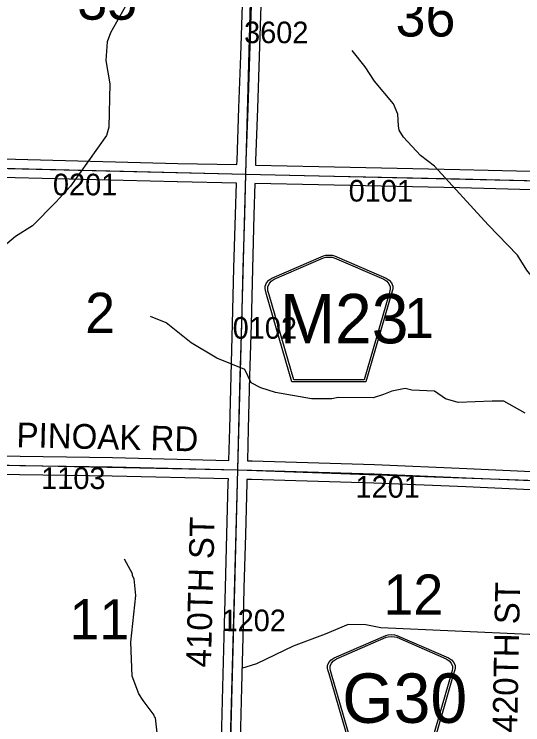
# Model space of a CAD drawing. Extents: x -132.8 to -73.3, y -60 to -26.
# Drawn here: x -99.569 to -97.923, y -40.79 to -38.489 of the extents above; entities that cross this region are included whole.
import ezdxf

# ---------------------------------------------------------------- set-up
doc = ezdxf.new("R2010")
doc.units = 0
for name, color, linetype in [('tdCoHydroRiver', 7, 'Continuous'), ('tdCoSecRdNmbr', 7, 'Continuous'), ('tdCoSecRdTxt', 7, 'Continuous'), ('tdCoSecRteBand', 7, 'Continuous'), ('tdCoSecRteCL', 7, 'Continuous'), ('tdCoSectLine', 7, 'Continuous'), ('tdCoSectNmbr', 7, 'Continuous'), ('tdCoShieldCoRte', 7, 'Continuous'), ('tdCoShieldCoRteHrd', 7, 'Continuous'), ('tdCoSurfEarth', 7, 'Continuous'), ('tdCoSurfGravel', 7, 'Continuous'), ('tdCoTwpBndryShd', 7, 'Continuous')]:
    doc.layers.add(name, color=color, linetype=linetype)

msp = doc.modelspace()

# ---------------------------------------------------------------- linework, layer by layer
at = {"layer": 'tdCoHydroRiver'}
for points in [[(-99.2086, -38.4634), (-99.2579, -38.549), (-99.268, -38.5787), (-99.2725, -38.6386), (-99.26, -38.7146), (-99.2631, -38.8549), (-99.27, -38.8815), (-99.3873, -39.0461), (-99.4343, -39.0971), (-99.5101, -39.1742), (-99.5646, -39.2093), (-99.6144, -39.2508)], [(-97.3762, -39.2871), (-97.4253, -39.3001), (-97.4606, -39.3261), (-97.4944, -39.3585), (-97.5455, -39.3841), (-97.6041, -39.3954), (-97.7917, -39.3833), (-97.8593, -39.3755), (-97.8687, -39.369), (-97.9101, -39.3176), (-97.9406, -39.2695), (-98.0347, -39.1712), (-98.2087, -38.9812), (-98.2537, -38.947), (-98.3092, -38.8874), (-98.3229, -38.865), (-98.3257, -38.8508), (-98.328, -38.8129), (-98.3415, -38.7794), (-98.403, -38.7055), (-98.4335, -38.6591), (-98.4749, -38.6061)], [(-97.9158, -39.7812), (-97.9843, -39.7418), (-98.0222, -39.7425), (-98.1327, -39.7463), (-98.1735, -39.7343), (-98.2092, -39.7099), (-98.2818, -39.7067), (-98.3037, -39.7014), (-98.3465, -39.7099), (-98.3736, -39.7204), (-98.407, -39.7307), (-98.5206, -39.7297), (-98.5412, -39.734), (-98.6074, -39.734), (-98.7238, -39.7141), (-98.7708, -39.6988), (-98.802, -39.6823), (-98.8231, -39.6393), (-98.9138, -39.6025), (-98.9963, -39.5533), (-99.0769, -39.4884), (-99.1285, -39.4683)], [(-99.1053, -40.8254), (-99.1119, -40.7669), (-99.115, -40.7652), (-99.1164, -40.7589), (-99.1516, -40.7108), (-99.1654, -40.69), (-99.1878, -40.6327), (-99.1916, -40.5222), (-99.1756, -40.3711), (-99.1807, -40.3174), (-99.1868, -40.3078), (-99.1866, -40.3015), (-99.2124, -40.2536)], [(-97.6606, -40.5078), (-98.3826, -40.4757), (-98.4313, -40.4667), (-98.4881, -40.4655), (-98.563, -40.4969), (-98.6664, -40.5356), (-98.7845, -40.5929), (-98.8337, -40.6075)]]:
    msp.add_lwpolyline(points, dxfattribs=at)
at = {"layer": 'tdCoSecRteBand'}
for points in [[(-98.8484, -38.9762), (-98.8484, -38.9759), (-98.848, -38.9624), (-98.848, -38.9623), (-98.848, -38.9623), (-98.8421, -38.7919), (-98.8421, -38.7919), (-98.8421, -38.7918), (-98.8362, -38.6237), (-98.8308, -38.459)], [(-98.7708, -38.4607), (-98.7762, -38.6257), (-98.7762, -38.6257), (-98.7762, -38.6258), (-98.7822, -38.794), (-98.7881, -38.9643), (-98.7885, -38.9775), (-98.5831, -38.982), (-98.1269, -38.9917), (-98.1268, -38.9917), (-98.1267, -38.9917), (-97.8521, -38.9988)], [(-99.8219, -38.9531), (-99.5648, -38.9586), (-99.5648, -38.9586), (-99.5647, -38.9586), (-99.0397, -38.9719), (-98.8484, -38.9762)], [(-98.8743, -39.9337), (-98.8743, -39.9336), (-98.8717, -39.8306), (-98.8717, -39.8306), (-98.8717, -39.8306), (-98.8673, -39.6599), (-98.8673, -39.6599), (-98.8673, -39.6598), (-98.8623, -39.4917), (-98.8579, -39.3118), (-98.8579, -39.3117), (-98.8579, -39.3117), (-98.8532, -39.1373), (-98.8532, -39.1373), (-98.8532, -39.1373), (-98.8502, -39.0361), (-99.0411, -39.0319), (-99.0412, -39.0319), (-99.0412, -39.0319), (-99.5662, -39.0186), (-99.8232, -39.0131)], [(-97.8537, -39.0588), (-98.1282, -39.0516), (-98.5844, -39.042), (-98.5844, -39.042), (-98.5844, -39.042), (-98.79, -39.0375), (-98.7902, -39.0375), (-98.7932, -39.139), (-98.7979, -39.3133), (-98.8024, -39.4933), (-98.8024, -39.4933), (-98.8024, -39.4934), (-98.8073, -39.6615), (-98.8117, -39.8321), (-98.8144, -39.9351), (-98.7997, -39.9354), (-98.7996, -39.9354), (-98.7995, -39.9355), (-98.4032, -39.9473), (-98.403, -39.9473), (-98.4029, -39.9473), (-98.1047, -39.9599), (-98.1047, -39.9599), (-98.1046, -39.9599), (-97.894, -39.9693)], [(-99.6259, -39.919), (-99.2514, -39.9249), (-99.2513, -39.9249), (-99.2512, -39.9249), (-98.8743, -39.9337)], [(-98.901, -40.9316), (-98.901, -40.9312), (-98.8981, -40.8404), (-98.8937, -40.6681), (-98.8897, -40.5044), (-98.8897, -40.5043), (-98.8897, -40.5043), (-98.8855, -40.345), (-98.8855, -40.345), (-98.8855, -40.345), (-98.8808, -40.1733), (-98.8808, -40.1733), (-98.8808, -40.1733), (-98.8762, -40.0049), (-98.8759, -39.9937), (-99.2525, -39.9849), (-99.627, -39.979)], [(-97.8969, -40.0292), (-98.1073, -40.0198), (-98.4052, -40.0073), (-98.8012, -39.9954), (-98.8158, -39.9951), (-98.8159, -39.9951), (-98.8162, -40.0065), (-98.8162, -40.0065), (-98.8162, -40.0065), (-98.8209, -40.175), (-98.8255, -40.3466), (-98.8297, -40.5058), (-98.8337, -40.6696), (-98.8337, -40.6696), (-98.8337, -40.6696), (-98.8381, -40.842)]]:
    msp.add_lwpolyline(points, dxfattribs=at)
at = {"layer": 'tdCoSecRteCL'}
for points in [[(-98.8193, -39.0068), (-98.8181, -38.9633), (-98.8121, -38.7929), (-98.8062, -38.6247), (-98.8008, -38.4597), (-98.7976, -38.2869), (-98.7941, -38.116), (-98.7924, -38.0092)], [(-100.7482, -38.9606), (-100.5739, -38.9647), (-100.0639, -38.978), (-99.8225, -38.9831), (-99.5655, -38.9886), (-99.0405, -39.0019), (-98.8193, -39.0068)], [(-98.8451, -39.9644), (-98.8417, -39.8314), (-98.8373, -39.6607), (-98.8324, -39.4925), (-98.8279, -39.3125), (-98.8232, -39.1382), (-98.8193, -39.0068)], [(-98.8193, -39.0068), (-98.5837, -39.012), (-98.1275, -39.0216), (-97.8229, -39.0296)], [(-99.8328, -39.944), (-99.6265, -39.949), (-99.2519, -39.9549), (-98.8451, -39.9644)], [(-98.872, -40.9621), (-98.8681, -40.8412), (-98.8637, -40.6688), (-98.8597, -40.5051), (-98.8555, -40.3458), (-98.8509, -40.1741), (-98.8462, -40.0057), (-98.8451, -39.9644)], [(-98.8451, -39.9644), (-98.8004, -39.9654), (-98.4041, -39.9773), (-98.106, -39.9899), (-97.8954, -39.9992), (-97.8449, -40.002)]]:
    msp.add_lwpolyline(points, dxfattribs=at)
at = {"layer": 'tdCoSectLine'}
for points in [[(-98.8197, -39.0068), (-98.7928, -38.0092)], [(-99.8163, -38.9833), (-98.8197, -39.0068)], [(-98.8455, -39.9644), (-98.8197, -39.0068)], [(-98.8197, -39.0068), (-97.8233, -39.0296)], [(-99.8512, -39.9436), (-98.8455, -39.9644)], [(-98.8723, -40.9621), (-98.8455, -39.9644)], [(-98.8455, -39.9644), (-97.8465, -40.0004)]]:
    msp.add_lwpolyline(points, dxfattribs=at)
at = {"layer": 'tdCoShieldCoRte'}
for points in [[(-98.6703, -39.6789), (-98.7522, -39.3961), (-98.7561, -39.3829), (-98.7568, -39.377), (-98.7568, -39.3692), (-98.7526, -39.3589), (-98.7453, -39.3504), (-98.7358, -39.3437), (-98.5685, -39.2714), (-98.561, -39.2697), (-98.5505, -39.2688), (-98.5401, -39.2697), (-98.5326, -39.2714), (-98.3653, -39.3437), (-98.3557, -39.3504), (-98.3485, -39.3589), (-98.3442, -39.3692), (-98.3442, -39.377), (-98.345, -39.3829), (-98.3488, -39.3961), (-98.4308, -39.6789)], [(-98.6644, -39.6726), (-98.7442, -39.3973), (-98.7479, -39.3847), (-98.7486, -39.3791), (-98.7486, -39.3716), (-98.7445, -39.3617), (-98.7375, -39.3535), (-98.7283, -39.3471), (-98.5678, -39.2777), (-98.5605, -39.2761), (-98.5505, -39.2752), (-98.5405, -39.2761), (-98.5333, -39.2777), (-98.3727, -39.3471), (-98.3635, -39.3535), (-98.3566, -39.3617), (-98.3525, -39.3716), (-98.3525, -39.3791), (-98.3532, -39.3847), (-98.3569, -39.3973), (-98.4366, -39.6726)]]:
    msp.add_lwpolyline(points, close=True, dxfattribs=at)
at = {"layer": 'tdCoShieldCoRteHrd'}
for points in [[(-98.4683, -40.9079), (-98.5503, -40.625), (-98.5541, -40.6118), (-98.5549, -40.606), (-98.5549, -40.5981), (-98.5506, -40.5878), (-98.5434, -40.5793), (-98.5338, -40.5727), (-98.3665, -40.5003), (-98.359, -40.4987), (-98.3486, -40.4978), (-98.3381, -40.4987), (-98.3306, -40.5003), (-98.1633, -40.5727), (-98.1538, -40.5793), (-98.1465, -40.5878), (-98.1423, -40.5981), (-98.1423, -40.606), (-98.143, -40.6118), (-98.1469, -40.625), (-98.2288, -40.9079)], [(-98.4625, -40.9016), (-98.5422, -40.6263), (-98.5459, -40.6137), (-98.5466, -40.608), (-98.5466, -40.6005), (-98.5425, -40.5906), (-98.5356, -40.5825), (-98.5264, -40.576), (-98.3658, -40.5066), (-98.3586, -40.505), (-98.3486, -40.5041), (-98.3386, -40.505), (-98.3313, -40.5066), (-98.1708, -40.576), (-98.1616, -40.5825), (-98.1546, -40.5906), (-98.1505, -40.6005), (-98.1505, -40.608), (-98.1512, -40.6137), (-98.1549, -40.6263), (-98.2347, -40.9016)]]:
    msp.add_lwpolyline(points, close=True, dxfattribs=at)
at = {"layer": 'tdCoSurfEarth'}
msp.add_lwpolyline([(-98.8451, -39.9644), (-98.8004, -39.9654), (-98.4041, -39.9773), (-98.106, -39.9899), (-97.8954, -39.9992), (-97.8449, -40.002)], dxfattribs=at)
at = {"layer": 'tdCoSurfGravel'}
for points in [[(-98.8193, -39.0068), (-98.8181, -38.9633), (-98.8121, -38.7929), (-98.8062, -38.6247), (-98.8008, -38.4597)], [(-99.8225, -38.9831), (-99.5655, -38.9886), (-99.0405, -39.0019), (-98.8193, -39.0068), (-98.5837, -39.012), (-98.1275, -39.0216), (-97.8229, -39.0296)], [(-98.872, -40.9621), (-98.8681, -40.8412), (-98.8637, -40.6688), (-98.8597, -40.5051), (-98.8555, -40.3458), (-98.8509, -40.1741), (-98.8462, -40.0057), (-98.8451, -39.9644), (-98.8417, -39.8314), (-98.8373, -39.6607), (-98.8324, -39.4925), (-98.8279, -39.3125), (-98.8232, -39.1382), (-98.8193, -39.0068)], [(-101.848, -39.8912), (-101.848, -39.8912), (-101.5449, -39.898), (-101.0968, -39.9096), (-100.8467, -39.9155), (-100.6216, -39.9209), (-100.1247, -39.9332), (-99.8904, -39.9426), (-99.8328, -39.944), (-99.6265, -39.949), (-99.2519, -39.9549), (-98.8451, -39.9644)]]:
    msp.add_lwpolyline(points, dxfattribs=at)
at = {"layer": 'tdCoTwpBndryShd'}
msp.add_lwpolyline([(-106.7236, -38.7848), (-105.728, -38.8086), (-104.7303, -38.8432), (-103.7331, -38.8774), (-102.8073, -38.9026), (-101.8117, -38.9301), (-100.8159, -38.959), (-99.8163, -38.9833), (-98.8197, -39.0068), (-97.8233, -39.0296), (-96.8881, -39.0551), (-95.8911, -39.0794), (-94.8967, -39.1026), (-93.9077, -39.1227), (-92.9108, -39.1449), (-91.9134, -39.1669), (-90.9452, -39.1903), (-89.9443, -39.2161), (-88.9458, -39.2388), (-87.9547, -39.2627), (-86.9487, -39.2862), (-85.9517, -39.3085)], dxfattribs=at)

# ---------------------------------------------------------------- texts
at = {"layer": 'tdCoSecRdNmbr'}
for s, rotation, p in [('3602', 359.9257, (-98.8252, -38.5828)), ('0201', 359.9252, (-99.4439, -39.0754)), ('0101', 359.9259, (-98.4867, -39.0956)), ('0102', 359.9256, (-98.8622, -39.5397)), ('1103', 359.9251, (-99.482, -40.0263)), ('1201', 359.9259, (-98.4646, -40.0544)), ('1202', 359.9256, (-98.8982, -40.4867))]:
    msp.add_text(s, height=0.07, rotation=rotation, dxfattribs=at).set_placement(p)
at = {"layer": 'tdCoSecRdTxt'}
for s, rotation, p in [('PINOAK RD', 358.6164, (-99.5625, -39.8908)), ('410TH ST', 88.5358, (-98.9327, -40.6049)), ('420TH ST', 88.899, (-97.9413, -40.8157))]:
    msp.add_text(s, height=0.08, rotation=rotation, dxfattribs=at).set_placement(p)
at = {"layer": 'tdCoSectNmbr'}
for s, rotation, p in [('35', 359.9252, (-99.3648, -38.5067)), ('36', 359.926, (-98.3347, -38.5611)), ('2', 359.9252, (-99.3396, -39.5209)), ('1', 359.9259, (-98.3076, -39.5376)), ('12', 359.9259, (-98.374, -40.433)), ('11', 359.9251, (-99.3902, -40.513))]:
    msp.add_text(s, height=0.13, rotation=rotation, dxfattribs=at).set_placement(p)
at = {"layer": 'tdCoShieldCoRte'}
msp.add_text('M23', height=0.16, dxfattribs=at).set_placement((-98.7092, -39.5547))
at = {"layer": 'tdCoShieldCoRteHrd'}
msp.add_text('G30', height=0.16, dxfattribs=at).set_placement((-98.5074, -40.7836))

doc.saveas('drawing.dxf')
